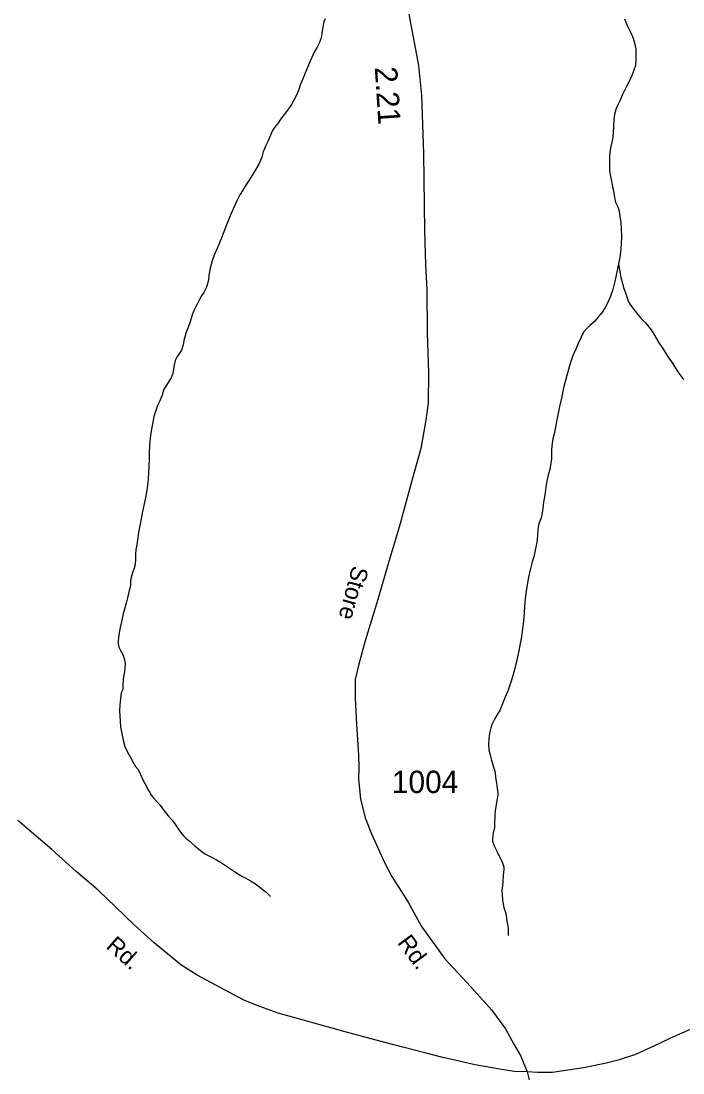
# Model space of a CAD drawing. Extents: x 2220236 to 2384410, y 720751 to 894131.
# Drawn here: x 2291472 to 2295173, y 874259 to 880140 of the extents above; entities that cross this region are included whole.
import ezdxf

# ---------------------------------------------------------------- set-up
doc = ezdxf.new("R2010")
doc.units = 0
doc.layers.add('Default', color=7, linetype='Continuous')

msp = doc.modelspace()

# ---------------------------------------------------------------- linework, layer by layer
at = {"layer": 'Default'}
for points in [[(2293634.3, 880208.5), (2293693.4, 879892), (2293711.4, 879724), (2293722.1, 879398.5), (2293727.5, 878967.7), (2293732.7, 878778.5), (2293740.6, 878636.6), (2293741.9, 878397.5), (2293749.8, 878174.2), (2293748.1, 878004.8), (2293735.9, 877908.2), (2293706.3, 877750.7), (2293657.8, 877576.8), (2293586, 877311.1), (2293528.5, 877119), (2293467.5, 876905.2), (2293396.6, 876674), (2293359.9, 876545.2), (2293339.5, 876458.2), (2293339.5, 876354.2), (2293348, 876208.9), (2293358.5, 876035.5), (2293361.2, 875967.2), (2293358.5, 875901.5), (2293370, 875792.5), (2293395.1, 875684.8), (2293431.8, 875595.1), (2293503.3, 875435.8), (2293544.1, 875358.2), (2293636.9, 875213.2), (2293711.7, 875078.3), (2293841.7, 874897.9), (2293986.1, 874740.2), (2294101.6, 874611.5), (2294180.4, 874506.4), (2294227.7, 874419.7), (2294267, 874354), (2294302.1, 874266.2)], [(2293171.4, 880152.7), (2293165.5, 880134.8), (2293161.8, 880116.9), (2293158.1, 880093.3), (2293154.3, 880068.8), (2293150.5, 880044.9), (2293144.6, 880031.3), (2293138.7, 880015), (2293126.8, 879992.9), (2293111.1, 879964.7), (2293095.7, 879932.9), (2293081.9, 879902), (2293062.2, 879854.2), (2293048.4, 879820.1), (2293034.6, 879785.9), (2293023, 879751.7), (2293009.3, 879721.5), (2292997.6, 879697.2), (2292983.6, 879672.2), (2292968.1, 879649.6), (2292956.3, 879633.4), (2292942.2, 879617.3), (2292924.6, 879593.1), (2292906.7, 879567.2), (2292889.2, 879544.6), (2292877.3, 879526.8), (2292867.3, 879502.4), (2292853.8, 879470.6), (2292839.8, 879443.9), (2292826.3, 879408.2), (2292818.4, 879377.8), (2292801.2, 879339.8), (2292777.4, 879297.7), (2292757.4, 879265.3), (2292743.8, 879244.9), (2292727.9, 879221.6), (2292711, 879194.7), (2292696, 879168.8), (2292678.9, 879134.7), (2292661.4, 879096.7), (2292645.5, 879060), (2292633.8, 879032.3), (2292620, 878999.8), (2292606.4, 878961.7), (2292594.6, 878931.5), (2292567.3, 878864.2), (2292551.6, 878831.7), (2292540.1, 878799.1)], [(2294846.5, 880151.6), (2294861.1, 880114.3), (2294881.3, 880074.5), (2294893.4, 880044), (2294903.9, 880010), (2294909.8, 879982), (2294909.6, 879952.5), (2294908.6, 879924.7), (2294907, 879891.9), (2294898.9, 879865.8), (2294886.1, 879835.9), (2294871.6, 879801.8), (2294857.9, 879774.2), (2294846.3, 879751.5), (2294833.6, 879725.5), (2294820.9, 879697.9), (2294808.9, 879671.9), (2294797.2, 879644.9), (2294789.4, 879618.8), (2294785.8, 879587.1), (2294783.8, 879551.1), (2294782.3, 879513.4), (2294778.6, 879477.4), (2294769, 879438.9), (2294763.4, 879407.2), (2294761.5, 879379.3), (2294761.8, 879347.2), (2294762.3, 879305.5), (2294765.7, 879280.8), (2294772.8, 879245.3), (2294779.1, 879215), (2294785.5, 879179.4), (2294789.6, 879153.1), (2294795.9, 879127.7), (2294806, 879105.2), (2294812.2, 879089.6), (2294816.2, 879077.1), (2294820.5, 879045.8), (2294824.8, 879015.6), (2294827.2, 878975.2), (2294829.7, 878937.4), (2294828.1, 878891.5), (2294824.2, 878847.3), (2294820.6, 878817.2), (2294812.7, 878782.9)], [(2292540.1, 878799.1), (2292528.4, 878757.4), (2292522.6, 878719.1), (2292519.1, 878691.3), (2292513.3, 878665.2), (2292507.4, 878647.3), (2292493.4, 878623), (2292479.8, 878600.9), (2292470, 878583.1), (2292456.3, 878556.5), (2292442.7, 878532.8), (2292430.9, 878502.9), (2292417.2, 878457.9), (2292405.4, 878426.4), (2292395.6, 878400.3), (2292389.6, 878379.8), (2292382.2, 878353.7), (2292378.4, 878330.2), (2292368.3, 878299.9), (2292354.7, 878278.2), (2292344.9, 878263.6), (2292333, 878241.6), (2292327.2, 878215.5), (2292323.4, 878191.9), (2292317.9, 878163.2), (2292310.3, 878145.3), (2292300.4, 878127.4), (2292284.2, 878104.8), (2292270.6, 878081.5), (2292261, 878048.9), (2292247.3, 878017), (2292235.6, 877990.4), (2292223.7, 877956.8), (2292214.3, 877928.5), (2292208.3, 877896.5), (2292200.7, 877858.3), (2292195, 877822.3), (2292191.1, 877791.9), (2292189.6, 877766.7), (2292187.7, 877724.1), (2292188.3, 877691.9), (2292186.5, 877651.9), (2292184.8, 877615.9), (2292183.4, 877580.5), (2292179.3, 877543.8), (2292173.6, 877506.2), (2292166.3, 877467.7), (2292150.7, 877397.5), (2292143.3, 877357.6), (2292135.6, 877317.5), (2292127.9, 877279.9), (2292122.2, 877240), (2292118.6, 877211.2), (2292112.8, 877185.1), (2292111, 877159.9), (2292111.1, 877132), (2292109.5, 877101.5), (2292103.8, 877081.3), (2292094.1, 877055.3), (2292088.3, 877031.4), (2292084.6, 877009.5), (2292083, 876981.7), (2292076.9, 876955.6), (2292069.3, 876922.9), (2292059.7, 876885.4), (2292049.8, 876851.2), (2292042, 876825.1), (2292034.8, 876790.8), (2292026.7, 876749), (2292021.1, 876718.9), (2292017.3, 876694.4), (2292015.5, 876670.5), (2292015.6, 876658.4), (2292019.5, 876639.3), (2292026.1, 876624.4), (2292040.3, 876598.8), (2292050.2, 876570.7), (2292054.6, 876546.7), (2292052.8, 876520.5), (2292049.2, 876491.1), (2292043.3, 876462.6), (2292041.9, 876425), (2292040.1, 876402.7), (2292032.2, 876384.8)], [(2294812.7, 878782.9), (2294810.9, 878775.4), (2294807.2, 878753.5), (2294799.6, 878719.3), (2294791.6, 878683.3), (2294780.2, 878639.3), (2294764.8, 878595.3), (2294753.1, 878566.7), (2294737.1, 878538.5), (2294721.5, 878512.6), (2294711.7, 878498.7), (2294697.5, 878482.6), (2294680.1, 878462.6), (2294652.3, 878437.6), (2294632.2, 878417.7), (2294616.5, 878400), (2294602.8, 878373.1), (2294586.9, 878337.3), (2294573.5, 878304.8), (2294559.7, 878273.3), (2294550, 878247.2), (2294538.4, 878213), (2294527.4, 878171.3), (2294514.9, 878124.9), (2294505.7, 878089.1), (2294493.3, 878030.9), (2294482.2, 877984.6), (2294476.7, 877956.8), (2294470.8, 877928.1)], [(2294812.7, 878782.9), (2294817.2, 878749.1), (2294825.8, 878705.6), (2294834, 878673.3), (2294842.3, 878645.2), (2294850.6, 878619.8), (2294860.5, 878591.7), (2294868.9, 878570.2), (2294881, 878550.3), (2294899.1, 878524.3), (2294917.7, 878500.3), (2294939.8, 878476.9), (2294963.9, 878452.4), (2294979.9, 878432.4), (2294994.2, 878412.5), (2295015.9, 878380.2), (2295036.8, 878345.3), (2295061.2, 878305.4), (2295093.6, 878255.6), (2295113.7, 878226.3), (2295130.2, 878199.7), (2295144.5, 878178.1), (2295160.4, 878156.4), (2295176.4, 878136.4)], [(2294470.8, 877928.1), (2294461.3, 877880.7), (2294453.6, 877839.9), (2294445.9, 877804), (2294440.2, 877765.7), (2294438.4, 877740.2), (2294436.9, 877714), (2294437.1, 877694.3), (2294433.3, 877668.1), (2294427.6, 877632.1), (2294419.8, 877602.1), (2294414, 877577.7), (2294408.1, 877547.3), (2294404.6, 877517.8), (2294399.2, 877480.2), (2294393.3, 877449.2), (2294389.7, 877417.4), (2294385.9, 877391.3), (2294380, 877361.9), (2294370.3, 877337.5), (2294364.7, 877321.2), (2294360.9, 877297.3), (2294358.9, 877262.9), (2294355.2, 877225.3), (2294345.7, 877181.2), (2294338.1, 877145.3), (2294328.1, 877108.8), (2294318.8, 877071.2), (2294309.1, 877031.1), (2294301.4, 876988.6), (2294295.7, 876952.7), (2294290.2, 876909.5), (2294286.4, 876866.9), (2294285, 876830.9), (2294281.3, 876782.4), (2294275.9, 876742.5), (2294270, 876696.7), (2294263.3, 876659.1), (2294255, 876618.3), (2294247.4, 876586.3), (2294239.5, 876552), (2294230.4, 876512.2), (2294224, 876486.1), (2294214.2, 876455.8), (2294196.7, 876405.3), (2294191.2, 876390), (2294179.4, 876359.8), (2294169.7, 876337), (2294159.7, 876313.6), (2294148, 876285), (2294132.3, 876259.1), (2294118.4, 876237.4), (2294106.4, 876210.4), (2294098.7, 876188.6), (2294091.2, 876159.2), (2294087.3, 876126.5), (2294085.7, 876097), (2294088, 876066.5), (2294094.3, 876036.8), (2294102.5, 876007.1), (2294109.5, 875980.8), (2294116.9, 875959.3), (2294121.8, 875939.5), (2294125.4, 875910.9), (2294129.7, 875878.7), (2294134, 875849), (2294137.2, 875829.3), (2294136.8, 875812.3), (2294132.6, 875782.8), (2294123.2, 875724.6), (2294121.2, 875706.6), (2294121.2, 875692.9), (2294119.4, 875655.2), (2294118.2, 875627.3), (2294112.1, 875601.2), (2294108.2, 875572.4), (2294108.5, 875555.4), (2294116.8, 875529), (2294133.2, 875494.8), (2294145.1, 875471), (2294157.4, 875447.7), (2294167.8, 875423.6), (2294171.1, 875410.4), (2294172.1, 875397.3), (2294168.1, 875362.9), (2294166.4, 875329.5), (2294164.6, 875305.6), (2294160.8, 875281.1), (2294161.3, 875255.8), (2294163.7, 875226.9), (2294167.8, 875203.2), (2294171.9, 875183.4), (2294182.1, 875151.1), (2294186.5, 875125.7), (2294188.4, 875106), (2294192.8, 875081.3), (2294195, 875063.9)], [(2292032.2, 876384.8), (2292024.9, 876317.1), (2292022.9, 876282.7), (2292025.6, 876226.9), (2292028.6, 876194), (2292035, 876156.8), (2292042.1, 876118.9), (2292052.2, 876083.6), (2292067, 876052.8), (2292081.1, 876025.6), (2292095.4, 876001.4), (2292112.5, 875973.1), (2292125.9, 875955.8), (2292140.1, 875927.6), (2292154.5, 875893.6), (2292172.8, 875859.7), (2292183.2, 875839.8), (2292191.2, 875828.2), (2292199.4, 875812.3), (2292211.2, 875798.2), (2292229.5, 875778.2), (2292249.7, 875756.4), (2292272, 875724.8), (2292294.4, 875697.1), (2292316.5, 875673), (2292332.5, 875651.4), (2292346.8, 875629.8), (2292362.7, 875605.5), (2292381.2, 875583.8), (2292393.1, 875572.1), (2292411.5, 875556.3), (2292443.4, 875528.4), (2292475.6, 875502.4), (2292504.1, 875482.8), (2292536.2, 875465.1), (2292564.4, 875449.8), (2292586.5, 875437.8), (2292608.5, 875423.3), (2292636.6, 875404), (2292664.8, 875386), (2292691, 875368.4), (2292709.4, 875357.2), (2292728.9, 875348.6), (2292755.5, 875333.3), (2292783.4, 875315.6), (2292807.6, 875297.8), (2292826.9, 875281.9), (2292839.8, 875271.8), (2292866.2, 875245.7)], [(2294302.1, 874266.2), (2294230.3, 874268), (2294169.9, 874276.7), (2294094.1, 874289.7), (2294011.8, 874305.2), (2293823.5, 874347.2), (2293728.7, 874370.9), (2293614.3, 874402.5), (2293506.5, 874429), (2293284.1, 874489.1), (2292909.4, 874592.7), (2292806.1, 874631.6), (2292717.3, 874667.1), (2292456.8, 874805.4), (2292366, 874864.6), (2292216, 874987), (2292103.5, 875087.8), (2292000.9, 875188.5), (2291902.2, 875281.3), (2291779.8, 875386), (2291643.7, 875508.4), (2291453.9, 875670.5)], [(2294195, 875063.9), (2294194.9, 875043.5), (2294195.4, 875033.7), (2294195.3, 875027.8)], [(2295216.1, 874504.9), (2295099.6, 874451.6), (2295012.8, 874410.2), (2294908.2, 874362.8), (2294811.1, 874330.6), (2294735.3, 874311.9), (2294615.7, 874288.8), (2294529.8, 874274), (2294443.4, 874262), (2294358.6, 874262), (2294302.1, 874266.2)], [(2294302.1, 874266.2), (2294314.2, 874213.3)]]:
    msp.add_lwpolyline(points, dxfattribs=at)

# ---------------------------------------------------------------- texts
for s, height, rotation, p in [('2.21', 125, 273.73797, (2293449.2, 879881.4)), ('Store', 95, 254.9284, (2293325.1, 877099.8)), ('Rd.', 95, 318.36471, (2291941.4, 874960.7)), ('Rd.', 95, 306.4656, (2293572.5, 874987.2))]:
    msp.add_text(s, height=height, rotation=rotation, dxfattribs=at).set_placement(p)
msp.add_text('1004', height=125, dxfattribs=at).set_placement((2293545, 875824.1))

doc.saveas('drawing.dxf')
